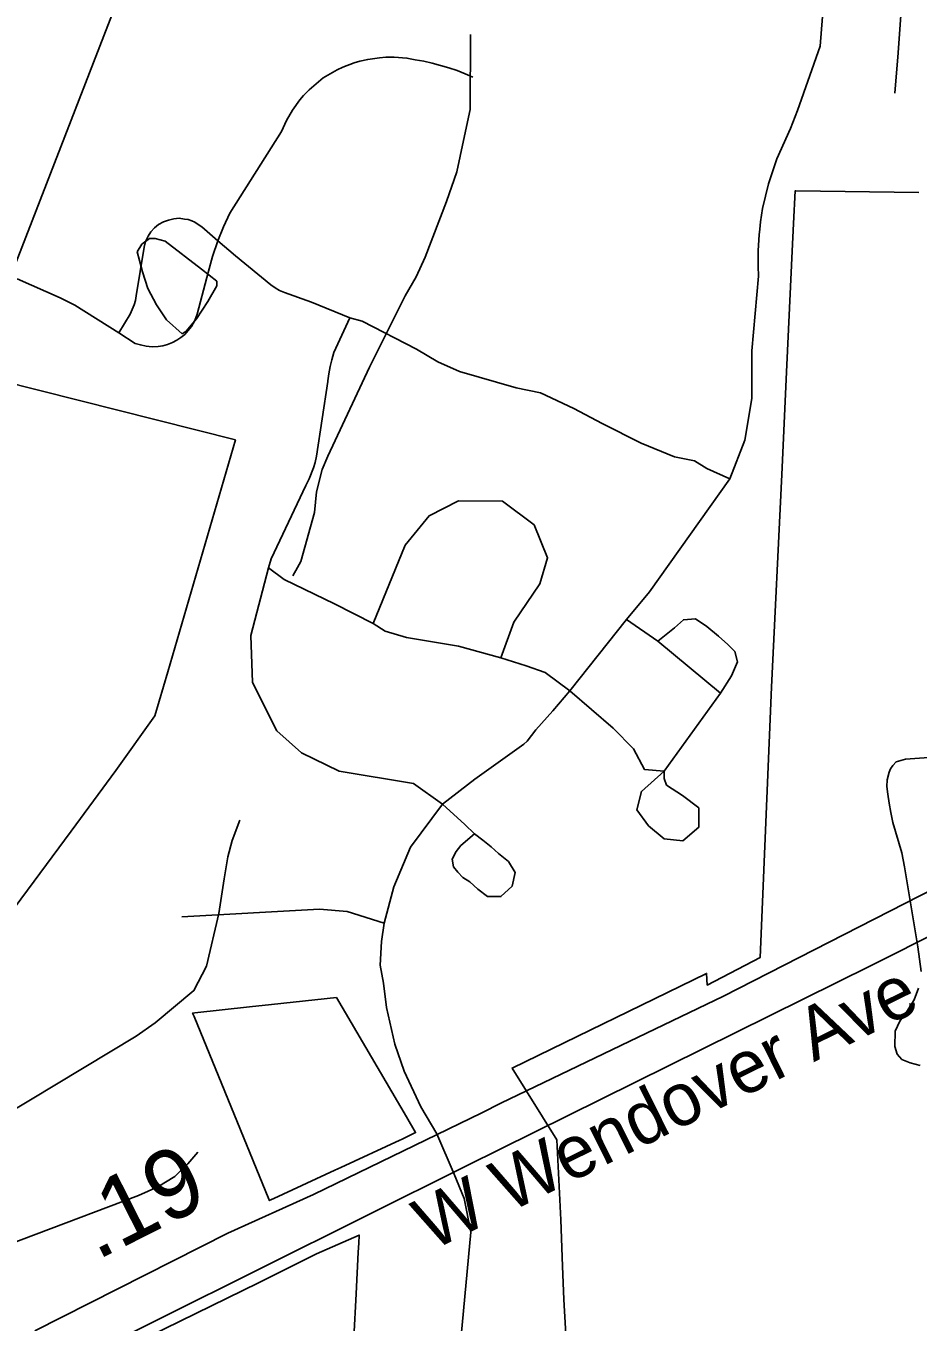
# Model space of a CAD drawing. Extents: x 1662474 to 1856135, y 779280 to 917889.
# Drawn here: x 1721190 to 1722800, y 834427 to 836767 of the extents above; entities that cross this region are included whole.
import ezdxf

# ---------------------------------------------------------------- set-up
doc = ezdxf.new("R2010")
doc.units = 0
for name, color, linetype in [('Exist Boundary Political City Limit New', 7, 'Continuous'), ('Exist Boundary Political City Limit New Hole', 7, 'Continuous'), ('Exist Hydrographic Creek Single Shore', 7, 'Continuous'), ('Exist Hydrographic Misc Water Feature', 7, 'Continuous'), ('Exist Hydrographic Pond Under 1500 Sq Ft', 7, 'Continuous'), ('Exist Road Non-System Type 51', 7, 'Continuous'), ('Exist Road Secondary Mileage Hundredths English Label', 7, 'Continuous'), ('Exist Road Secondary Type 51 Attributed', 7, 'Continuous'), ('Exist Road Secondary Type 51 Divided Attributed', 7, 'Continuous'), ('Exist Road Secondary Type 51 Label', 7, 'Continuous'), ('Map Preparation Boundary City Limit Buffer Line', 7, 'Continuous')]:
    doc.layers.add(name, color=color, linetype=linetype)

msp = doc.modelspace()

# ---------------------------------------------------------------- linework, layer by layer
at = {"layer": 'Exist Boundary Political City Limit New'}
msp.add_lwpolyline([(1722165.9, 834384.5), (1722160.9, 834468.2), (1722158.5, 834528.1), (1722155.4, 834612.1), (1722148.5, 834756.2), (1722067.8, 834885.8), (1722418.8, 835056.8), (1722419.8, 835035.6), (1722515.2, 835085.2), (1722535.9, 835573.3), (1722554.2, 835957.6), (1722563.6, 836155.2), (1722573.2, 836360.9), (1722575.6, 836410.9), (1722578.4, 836469.5), (1722580, 836469.5), (1722801.6, 836466.8)], dxfattribs=at)
at = {"layer": 'Exist Boundary Political City Limit New Hole'}
for points in [[(1720829.4, 835290.5), (1720980.9, 835189.2), (1721029.1, 835157), (1721113.8, 835100.4), (1721272, 835313.8), (1721352.5, 835422.9), (1721423, 835521.6), (1721446.4, 835601.5), (1721568.5, 836019.8), (1721143.6, 836127.2), (1721132.1, 836130.2), (1721130.1, 836125.1), (1721116.2, 836090.8), (1721051.5, 835925.8), (1720989.5, 835767.4), (1720953.1, 835676.2), (1720927.9, 835610.2), (1720917.4, 835580.9), (1720885.4, 835490.7), (1720874.4, 835458.2), (1720867.6, 835437.1), (1720851.9, 835383.2), (1720844.8, 835356.1), (1720829.4, 835290.5)], [(1721549.1, 834843.7), (1721628.5, 834649.2), (1721629.6, 834646.6), (1721637.5, 834650.2), (1721748, 834701.5), (1721758.6, 834706.4), (1721865.2, 834755.9), (1721867.9, 834757.1), (1721893.6, 834769.4), (1721877, 834797.8), (1721750.8, 835013.5), (1721633.4, 835000.8), (1721593.6, 834996.4), (1721495, 834985.7), (1721491.2, 834985.2), (1721493.8, 834979.1), (1721549.1, 834843.7)], [(1721781.9, 834398.8), (1721786.2, 834478.2), (1721790.2, 834553.5), (1721791.1, 834569.6), (1721792, 834584.2), (1721714.9, 834550.2)], [(1721714.9, 834550.2), (1721610.2, 834498.2), (1721468.9, 834428.7), (1721302.8, 834347.7)]]:
    msp.add_lwpolyline(points, dxfattribs=at)
at = {"layer": 'Exist Hydrographic Creek Single Shore'}
for points in [[(1722820, 835446.8), (1722777.5, 835443.6), (1722760.5, 835438.7), (1722754.6, 835432.1), (1722750.5, 835426.1), (1722747.9, 835419.8), (1722744.4, 835406.4), (1722743.9, 835394.1), (1722745.8, 835380.6), (1722748.1, 835364.4), (1722751, 835347.1), (1722754.6, 835329.2), (1722771.2, 835274.6), (1722775.9, 835248.9), (1722783.5, 835202.4), (1722799.8, 835104.6), (1722806.1, 835060.4)], [(1722801.1, 835029.8), (1722793, 835009), (1722780.1, 834988.2), (1722767.2, 834970.4), (1722758.9, 834952.6), (1722758.6, 834925), (1722762.5, 834910.9), (1722771.2, 834901.1), (1722785.9, 834895.4), (1722804, 834890.6)]]:
    msp.add_lwpolyline(points, dxfattribs=at)
at = {"layer": 'Exist Hydrographic Misc Water Feature'}
for points in [[(1721992.9, 836752), (1721992.3, 836616.7), (1721980, 836560.3), (1721967.7, 836503.9), (1721949.5, 836450.2), (1721911.1, 836350), (1721894.7, 836314.2), (1721874.8, 836280.2), (1721810.2, 836151), (1721735.4, 835990.8), (1721725.1, 835966.4), (1721714.9, 835926.4), (1721711, 835888.8), (1721686.6, 835800.6), (1721680.2, 835789.3), (1721672, 835774.7)], [(1721576.1, 835333.5), (1721562.5, 835296.9), (1721554.8, 835267.5), (1721548.4, 835227.4), (1721538.6, 835165.2), (1721516, 835069.7), (1721493.6, 835025.8), (1721423.3, 834967.4), (1721389.3, 834943.4), (1721198.4, 834828.3), (1721132.1, 834788.6), (1721072.1, 834757), (1720971.6, 834681.1), (1720909.5, 834631.5), (1720857.2, 834591.6), (1720802.8, 834555.7), (1720754.6, 834528), (1720706.7, 834501.8), (1720656.4, 834486.5), (1720608.2, 834471.9), (1720556.4, 834456.5), (1720518, 834450.7), (1720446, 834425.1)]]:
    msp.add_lwpolyline(points, dxfattribs=at)
at = {"layer": 'Exist Hydrographic Pond Under 1500 Sq Ft'}
msp.add_lwpolyline([(1721472.6, 836211.7), (1721444.1, 836237), (1721426.3, 836263.6), (1721410.5, 836293.4), (1721401, 836323.2), (1721395.1, 836343.8), (1721391.2, 836359.5), (1721399.6, 836373.3), (1721413.3, 836383.6), (1721423.6, 836383.5), (1721441.6, 836379), (1721507.3, 836328.4), (1721534.9, 836306.5), (1721534.7, 836298.3), (1721518.5, 836269.9), (1721498, 836238.3), (1721479.8, 836216.5), (1721472.6, 836211.7)], dxfattribs=at)
at = {"layer": 'Exist Road Non-System Type 51'}
for p, q in [((1722172, 835567.2), (1722274.1, 835695.6)), ((1722330.5, 835656.5), (1722274.1, 835695.6)), ((1722443.9, 835562.8), (1722330.5, 835656.5)), ((1722341.9, 835421.6), (1722443.9, 835562.8)), ((1721962.9, 834694.4), (1721932.1, 834767.2))]:
    msp.add_line(p, q, dxfattribs=at)
for points in [[(1722460.6, 835949.7), (1722487.8, 836019.2), (1722500.4, 836094.5), (1722500.4, 836180.9), (1722512.6, 836315.5), (1722511.6, 836333.9), (1722511.9, 836362), (1722513.6, 836390.1), (1722514.8, 836400.4), (1722516.1, 836413.7), (1722519.8, 836437.6), (1722530.5, 836482.4), (1722545.5, 836527.4), (1722569.9, 836582.4), (1722582.8, 836614.5), (1722623.4, 836730.9), (1722628.1, 836784.6), (1722630.5, 836824.4)], [(1722758.5, 836645.7), (1722764.4, 836718.6), (1722770.9, 836811.9)], [(1721536.6, 836379.4), (1721546.9, 836404.8), (1721558.1, 836429.2), (1721651.5, 836576.6), (1721660.5, 836596.6), (1721671.5, 836615.2), (1721684.6, 836633.9), (1721691.1, 836641.8), (1721701.4, 836652.2), (1721718.1, 836666.7), (1721726.9, 836673.5), (1721739.4, 836680.9), (1721752.1, 836688.2), (1721762, 836693.1), (1721782.5, 836700.6), (1721793, 836703.7), (1721807.1, 836706.9), (1721828.6, 836710), (1721839.6, 836711.1), (1721854.9, 836710.8), (1721877.8, 836709.2), (1721893, 836706.4), (1721908.5, 836703.7), (1721923.6, 836700.4), (1721938.6, 836696.1), (1721953.6, 836691.7), (1721968.4, 836686.9), (1721983.2, 836680.9), (1721997.1, 836674.6)], [(1721358.1, 836213.2), (1721378.4, 836246.8), (1721382.2, 836255.2), (1721385.6, 836263.7), (1721388, 836271.4), (1721389.6, 836280.1), (1721403.5, 836367.8), (1721406.1, 836378), (1721410.9, 836387.7), (1721415.9, 836395.4), (1721422.4, 836402.7), (1721429.8, 836408.7), (1721438.4, 836413.7), (1721447.6, 836416.9), (1721457, 836419), (1721467, 836420), (1721476.4, 836418.7), (1721483, 836417.6), (1721489.6, 836415.4), (1721495.4, 836412.9), (1721501.4, 836409), (1721507.6, 836404.8), (1721536.6, 836379.4)], [(1721358.1, 836213.2), (1721387.5, 836194.2), (1721397.1, 836191.4), (1721407.6, 836189), (1721418.1, 836188.2), (1721428.8, 836188.5), (1721437.4, 836189.9), (1721446, 836192.2), (1721454.6, 836195.9), (1721462.9, 836200), (1721470.1, 836204.8), (1721477, 836210.5), (1721483.4, 836217.4), (1721489.1, 836224.9), (1721494.9, 836235.5), (1721499.6, 836246.8), (1721517.1, 836313.4), (1721519.5, 836322.4), (1721527.1, 836350.9), (1721536.6, 836379.4)], [(1721536.6, 836379.4), (1721568.4, 836352), (1721632.4, 836299.8), (1721640, 836294.5), (1721648.2, 836289.9), (1721657, 836286.2), (1721705.6, 836268.5), (1721775.1, 836240.2)], [(1721174.4, 836310.5), (1721252.1, 836276.4), (1721278.9, 836263.4), (1721358.1, 836213.2)], [(1721627.9, 835789.2), (1721632.9, 835805.4), (1721695.4, 835937.4), (1721701.8, 835949.9), (1721709.2, 835969.6), (1721712.1, 835979.4), (1721714.8, 835990.4), (1721735, 836125.5), (1721735, 836126.6), (1721736.9, 836139.2), (1721739.4, 836152.2), (1721742.6, 836164.6), (1721746.2, 836177.8), (1721775.1, 836240.2)], [(1721775.1, 836240.2), (1721797.1, 836234.2), (1721895.1, 836184), (1721933.5, 836161.2), (1721973, 836143.4), (1722075.1, 836114.2), (1722119, 836104.8), (1722179.4, 836076.9), (1722230.5, 836049.7), (1722300.4, 836014.2), (1722360.6, 835989.2), (1722397.1, 835981.9), (1722419, 835968.6), (1722460.6, 835949.7)], [(1722274.1, 835695.6), (1722315.9, 835745.4), (1722460.6, 835949.7)], [(1722047.1, 835626.5), (1722070.9, 835690.6), (1722117.9, 835759.9), (1722131.6, 835806.9), (1722107.4, 835866.4), (1722050.5, 835909.4), (1721970.9, 835910), (1721917.9, 835883), (1721874.9, 835830), (1721816.9, 835688.2)], [(1721941.9, 835362.2), (1721889.6, 835399.5), (1721755.4, 835421.6), (1721687.8, 835454.9), (1721642.9, 835494.9), (1721599, 835581.8), (1721596.4, 835666.8), (1721627.9, 835789.2)], [(1721627.9, 835789.2), (1721656.2, 835768.2), (1721747.1, 835723.9), (1721816.9, 835688.2)], [(1721816.9, 835688.2), (1721838.9, 835674.6), (1721877.2, 835663.4), (1721970.9, 835647.4), (1722047.1, 835626.5)], [(1722443.9, 835562.8), (1722463.6, 835594), (1722474.6, 835619.5), (1722469.9, 835637.9), (1722457.2, 835650.7), (1722439.9, 835665.9), (1722419.2, 835682.8), (1722398.8, 835697.2), (1722377, 835695.4), (1722360.6, 835680.7), (1722330.5, 835656.5)], [(1722047.1, 835626.5), (1722093, 835612.1), (1722127.4, 835599.8), (1722172, 835567.2)], [(1721941.9, 835362.2), (1722000.4, 835407.2), (1722088.9, 835470.9), (1722095.1, 835475.9), (1722110.6, 835496.4), (1722141.5, 835531), (1722172, 835567.2)], [(1722341.9, 835421.6), (1722306.4, 835425), (1722286.6, 835462.5), (1722250.1, 835499.8), (1722172, 835567.2)], [(1722341.9, 835421.6), (1722301.1, 835385.4), (1722292.8, 835352.2), (1722313.8, 835323.2), (1722342.4, 835299.9), (1722375.9, 835296.4), (1722404.5, 835320.5), (1722404.4, 835355.4), (1722375.4, 835377.8), (1722346.1, 835396.7), (1722342.4, 835408.4), (1722341.9, 835421.6)], [(1721836.6, 835147.4), (1721854.4, 835213.2), (1721884.6, 835284.4), (1721941.9, 835362.2)], [(1721941.9, 835362.2), (1721982.5, 835325.8), (1721999.6, 835309)], [(1721999.6, 835309), (1721975.1, 835287.4), (1721966.5, 835277), (1721959.4, 835263.1), (1721962.2, 835249.2), (1721969.6, 835239.7), (1721978.6, 835230.2), (1721991.4, 835222.1), (1722006.1, 835208.8), (1722023.4, 835195.6), (1722047.4, 835195.4), (1722067.8, 835214.1), (1722073.4, 835238.7), (1722061, 835258.6), (1722043.1, 835273.2), (1722030.2, 835285.1), (1722014.9, 835297.4), (1721999.6, 835309)], [(1721836.6, 835147.4), (1721769.9, 835168.4), (1721720, 835172.5), (1721472, 835159.1)], [(1721932.1, 834767.2), (1721903.2, 834815.9), (1721872.9, 834880.1), (1721856.2, 834929.2), (1721840.8, 834995.1), (1721835.8, 835039.2), (1721829.5, 835071.4), (1721831.9, 835114.2), (1721836.6, 835147.4)], [(1721023.8, 834515.9), (1721393.4, 834655.8), (1721428.4, 834671.5), (1721458.9, 834689.8), (1721482.5, 834712.9), (1721500.4, 834734.2)], [(1722023.6, 833850.5), (1722021.9, 833904.6), (1722010.1, 833996.4), (1721974.6, 834216.4), (1721969.4, 834331.1), (1721993.2, 834589.6), (1721981.4, 834650.2), (1721962.9, 834694.4)]]:
    msp.add_lwpolyline(points, dxfattribs=at)
at = {"layer": 'Exist Road Secondary Type 51 Attributed'}
msp.add_lwpolyline([(1720538.2, 834013), (1720459.5, 834103.3), (1720439.6, 834146.7), (1720428.5, 834192.6), (1720427.9, 834232.1), (1720428.5, 834257.6), (1720434, 834285.7), (1720493.9, 834430.3), (1720619.4, 834717.5), (1720704.8, 834921.6), (1720733, 835016.4), (1720775.2, 835163.5), (1720818.2, 835376.3), (1720846.7, 835502.8), (1720915.7, 835663.8), (1721090.7, 836130.8), (1721164.3, 836319.4), (1721349.9, 836797.8), (1721439.6, 837020.9), (1721513.3, 837211.8), (1721557, 837359), (1721589.2, 837524.6), (1721616.8, 837727), (1721629.2, 837849.8)], dxfattribs=at)
at = {"layer": 'Exist Road Secondary Type 51 Divided Attributed'}
for points in [[(1723587.1, 835581.7), (1723416.3, 835502.3), (1723265.7, 835425.8), (1722994.2, 835294.3), (1722449.4, 835015.7), (1722047.5, 834822.7), (1722013.1, 834805.3), (1721709.5, 834657.7), (1721555, 834587.5), (1721206.4, 834411.6)], [(1721243, 834339.3), (1721986.5, 834710.1), (1722714.7, 835070.5), (1722974.2, 835201.1), (1723603.1, 835505.2)]]:
    msp.add_lwpolyline(points, dxfattribs=at)
at = {"layer": 'Map Preparation Boundary City Limit Buffer Line'}
for points in [[(1722165.9, 834384.5), (1722160.9, 834468.2), (1722158.5, 834528.1), (1722155.4, 834612.1), (1722148.5, 834756.2), (1722067.8, 834885.8), (1722418.8, 835056.8), (1722419.8, 835035.6), (1722515.2, 835085.2), (1722535.9, 835573.3), (1722554.2, 835957.6), (1722563.6, 836155.2), (1722573.2, 836360.9), (1722575.6, 836410.9), (1722578.4, 836469.5), (1722580, 836469.5), (1722801.6, 836466.8)], [(1720829.4, 835290.5), (1720980.9, 835189.2), (1721029.1, 835157), (1721113.8, 835100.4), (1721272, 835313.8), (1721352.5, 835422.9), (1721423, 835521.6), (1721446.4, 835601.5), (1721568.5, 836019.8), (1721143.6, 836127.2), (1721132.1, 836130.2), (1721130.1, 836125.1), (1721116.2, 836090.8), (1721051.5, 835925.8), (1720989.5, 835767.4), (1720953.1, 835676.2), (1720927.9, 835610.2), (1720917.4, 835580.9), (1720885.4, 835490.7), (1720874.4, 835458.2), (1720867.6, 835437.1), (1720851.9, 835383.2), (1720844.8, 835356.1), (1720829.4, 835290.5)], [(1721549.1, 834843.7), (1721628.5, 834649.2), (1721629.6, 834646.6), (1721637.5, 834650.2), (1721748, 834701.5), (1721758.6, 834706.4), (1721865.2, 834755.9), (1721867.9, 834757.1), (1721893.6, 834769.4), (1721877, 834797.8), (1721750.8, 835013.5), (1721633.4, 835000.8), (1721593.6, 834996.4), (1721495, 834985.7), (1721491.2, 834985.2), (1721493.8, 834979.1), (1721549.1, 834843.7)], [(1721781.9, 834398.8), (1721786.2, 834478.2), (1721790.2, 834553.5), (1721791.1, 834569.6), (1721792, 834584.2), (1721714.9, 834550.2)], [(1721714.9, 834550.2), (1721610.2, 834498.2), (1721468.9, 834428.7), (1721302.8, 834347.7)]]:
    msp.add_lwpolyline(points, dxfattribs=at)

# ---------------------------------------------------------------- texts
at = {"layer": 'Exist Road Secondary Mileage Hundredths English Label'}
msp.add_text('.19', height=125, rotation=26.7775, dxfattribs=at).set_placement((1721317.9, 834537.9))
at = {"layer": 'Exist Road Secondary Type 51 Label'}
msp.add_text('W Wendover Ave', height=95, rotation=26.3163, dxfattribs=at).set_placement((1721922.1, 834555))

doc.saveas('drawing.dxf')
